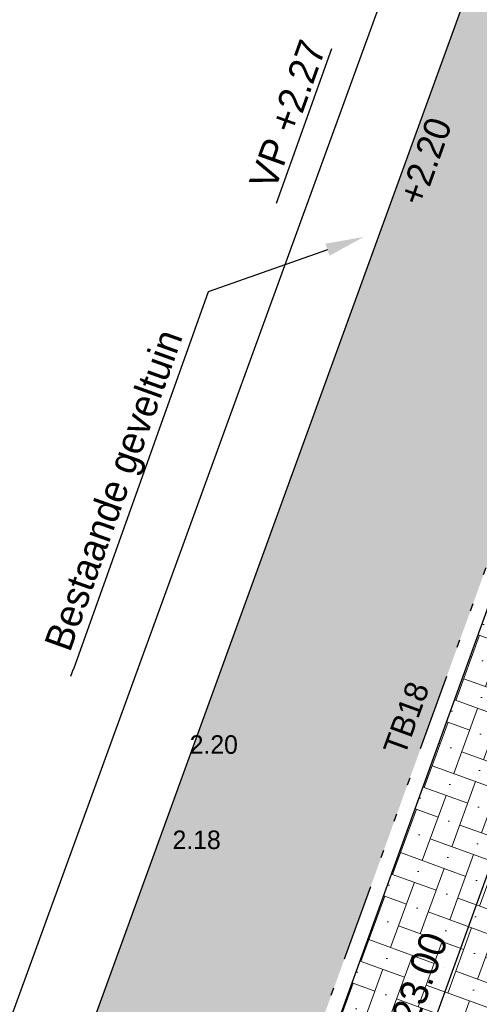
# Model space of a CAD drawing. Header units: metres. Extents: x 134157 to 138734, y 451157 to 455772.
# Tile 718 of 1056: x 136638 to 136644, y 454034 to 454047. Entities that reach past the tile are written whole.
import ezdxf
from ezdxf import colors
from ezdxf.entities.mleader import LeaderData, LeaderLine
from ezdxf.math import Vec2, Vec3

# ---------------------------------------------------------------- set-up
doc = ezdxf.new("R2010")
doc.units = ezdxf.units.M
doc.linetypes.add('TR18X20__G2', pattern=[2.5999999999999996, 1, -0.4, 0, -0.4, 0, -0.4, 0, -0.4])
for name, color, linetype in [('-DR-alg-projectgrens 1-200', 3, 'PROJECTGRENS_1-200'), ('-DR-bs-txt-hoogtemaat', 253, 'Continuous'), ('-DR-nw-maatvoering', 3, 'Continuous'), ('-DR-nw-txt-hoogtemaat', 2, 'Continuous'), ('-DR-nw-txt-overzicht aandachtspunten verharding', 2, 'Continuous'), ('-DR-nw-vh-band 18-20x25', 2, 'TR18X20__G2'), ('-DR-nw-vh-kantverharding', 3, 'Continuous'), ('-DR-nw-vh-scheiding erfgrens en bebouwing', 3, 'Continuous'), ('-DR-nw-vh-txt-kantopsluitingen', 2, 'Continuous')]:
    doc.layers.add(name, color=color, linetype=linetype)
for name, color, linetype, lineweight in [('-DR-bs-gr-geveltuin', 253, 'Continuous', 13), ('-DR-nw-gr-geveltuin ruimteresevering', 95, 'Continuous', 0), ('-DR-nw-vh-arc-tegels 300x300x45', 253, 'Continuous', 9)]:
    doc.layers.add(name, color=color, linetype=linetype, lineweight=lineweight)
doc.layers.add('-DR-nw-gr-arc-gras', color=7, linetype='Continuous', true_color=0xb5d5a4)
doc.layers.add('-DR-nw-vh-arc-sbs df Drainflow', color=7, linetype='Continuous', lineweight=9, true_color=0xb9747c)
doc.styles.add('CE', font='txt', dxfattribs={"height": 1.8})
doc.styles.add('Drong', font='txt', dxfattribs={"height": 1.8})
doc.linetypes.add('PROJECTGRENS_1-200', pattern='A,0.32,-0.13,[133,ltypeshp.shx,S=0.13,R=0,X=-0.13,Y=0],-0.13,1.27', length=1.85)
doc.dimstyles.new('Drong', dxfattribs={"dimtxt": 1.8, "dimasz": 2.5, "dimexe": 0, "dimexo": 0, "dimgap": 0.9, "dimtad": 1, "dimzin": 0, "dimdsep": 46, "dimtxsty": 'Drong', "dimblk": 'dimblk-wit', "dimcen": 0, "dimse1": 1, "dimse2": 1, "dimclrd": 256, "dimclre": 1, "dimclrt": 7, "dimadec": 0, "dimazin": 0, "dimtfac": 1, "dimtmove": 0, "dimatfit": 3, "dimfxl": 1, "dimtolj": 1, "dimtzin": 0, "dimarcsym": 0})
pattern_1 = [(115.3356253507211, (136419.7180158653, 453326.2367068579), (-0.2236810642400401, -0.1059037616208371), [0.06, -0.187485]), (205.3356253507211, (136419.7180158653, 453326.2367068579), (0.1059037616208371, -0.22368106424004), [0.06, -0.187485])]

# ---------------------------------------------------------------- blocks, each defined once
blk = doc.blocks.new('dimblk-wit')
at = {"color": 7}
blk.add_line((2.842170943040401e-14, -0.3333333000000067), (-2.842170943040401e-14, 0.3333333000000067), dxfattribs=at)
blk.add_solid([(0, 0), (-0.7999999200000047, 0.1999999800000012), (-0.7999999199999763, -0.1999999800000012)], dxfattribs=at)
blk = doc.blocks.new('*D696')
at = {"layer": '-DR-nw-maatvoering', "lineweight": -2, "transparency": 16777216}
blk.add_line((136647.4548825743, 454044.5109353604), (136639.964600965, 454023.8252958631), dxfattribs=at)
at = {"layer": 'Defpoints', "color": 0, "transparency": 16777216}
for p in [(136647.6251162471, 454044.9810635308), (136639.7943672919, 454023.3551676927), (136639.794367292, 454023.3551676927)]:
    blk.add_point(p, dxfattribs=at)
at = {"layer": '-DR-nw-maatvoering', "lineweight": -2, "transparency": 16777216, "xscale": 0.5, "yscale": 0.5, "zscale": 0.5}
for p, rotation in [((136647.6251162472, 454044.9810635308), 70.09465014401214), ((136639.794367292, 454023.3551676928), 250.0946501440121)]:
    blk.add_blockref('dimblk-wit', p, dxfattribs=dict(at, rotation=rotation))
at = {"layer": '-DR-nw-maatvoering', "color": 7, "transparency": 16777216, "insert": (136643.3677777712, 454034.2919409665), "char_height": 0.36, "attachment_point": 5, "rotation": 70.09465014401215, "style": 'Drong'}
blk.add_mtext('\\A1;23.00', dxfattribs=at)

msp = doc.modelspace()

# ---------------------------------------------------------------- hatches: boundary and pattern name
at = {"layer": '-DR-nw-gr-arc-gras', "transparency": 33554687}
h = msp.add_hatch(dxfattribs=at)
h.set_pattern_fill('AGR-BOLLEN', color=256, scale=0.1, pattern_type=2)
h.set_pattern_definition(pattern_1)
edge = h.paths.add_edge_path()
edge.add_arc((-7000776.809524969, 3043164.567559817), 7592527.997363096, 340.0567505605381, 340.0572256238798)
edge.add_line((136455.7815594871, 453494.2542758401), (136455.1236032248, 453494.4934109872))
edge.add_arc((380495.2223584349, 364992.5484406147), 259592.3035530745, 160.0666568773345, 160.0804453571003)
edge.add_line((136433.832290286, 453435.7615323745), (136433.813485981, 453435.768343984))
edge.add_line((136433.813485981, 453435.768343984), (136432.1794965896, 453431.2550945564))
edge.add_line((136432.1794965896, 453431.2550945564), (136432.198303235, 453431.2482893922))
edge.add_line((136432.198303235, 453431.2482893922), (136431.6776287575, 453429.8696050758))
edge.add_line((136431.6776287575, 453429.8696050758), (136432.3363505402, 453429.6312341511))
edge.add_line((136432.3363505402, 453429.6312341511), (136434.3092713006, 453435.0765756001))
h = msp.add_hatch(dxfattribs=at)
h.set_pattern_fill('AGR-BOLLEN', color=256, scale=0.1, pattern_type=2)
h.set_pattern_definition(pattern_1)
edge = h.paths.add_edge_path()
edge.add_line((136644.2753070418, 454017.4218487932), (136643.9350728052, 454016.4814706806))
edge.add_line((136643.9350728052, 454016.4814706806), (136643.8839339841, 454016.3403207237))
edge.add_line((136643.8839339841, 454016.3403207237), (136644.542212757, 454016.1016536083))
edge.add_arc((1711333.983143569, -116117.4265426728), 1674723.581774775, 160.0956720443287, 160.096657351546, ccw=False)
edge.add_line((136654.3469492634, 454043.1812754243), (136653.6888597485, 454043.419891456))
edge.add_line((136653.6888597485, 454043.419891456), (136653.6378049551, 454043.2789838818))
edge.add_line((136653.6378049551, 454043.2789838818), (136653.2975354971, 454042.3386559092))
edge.add_line((136653.2975354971, 454042.3386559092), (136644.2753070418, 454017.4218487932))
h = msp.add_hatch(dxfattribs=at)
h.set_pattern_fill('AGR-BOLLEN', color=256, scale=0.1, pattern_type=2)
h.set_pattern_definition(pattern_1)
h.paths.add_polyline_path([(136623.2817607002, 453954.451595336, 0.01664357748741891), (136622.2925826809, 453951.4069133), (136620.7154005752, 453945.9395130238, -0.01664357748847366), (136619.6480754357, 453942.6542947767), (136615.1746998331, 453930.3003353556), (136616.1149561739, 453929.9598680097), (136620.5883317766, 453942.313827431, 0.01664357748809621), (136621.6762219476, 453945.6623446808), (136623.2534040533, 453951.129744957, -0.0166435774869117), (136624.222017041, 453954.1111279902), (136660.1395627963, 454053.2258281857), (136661.74, 454052.5500000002), (136663.585, 454057.8020000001), (136661.9933947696, 454058.3644181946), (136678.2856266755, 454103.4166410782), (136677.3453703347, 454103.7571084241)])
at = {"layer": '-DR-nw-vh-arc-sbs df Drainflow'}
h = msp.add_hatch(dxfattribs=at)
h.set_pattern_fill('AVH-SBS_KEIFORMAAT_ELLEBOOG_01', color=256, scale=3, angle=250, pattern_type=2)
h.set_pattern_definition([(250, (0, 0), (0.3845138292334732, 0.179301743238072), [0.8999999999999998, -0.3]), (340, (-0.2052120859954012, -0.5638155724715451), (0.3845138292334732, 0.179301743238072), [0.8999999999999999, -0.3]), (250, (0.0383478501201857, -0.3332108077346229), (0.3845138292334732, 0.179301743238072), [0, -1.2]), (250, (0.02539267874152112, -0.8073755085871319), (0.3845138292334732, 0.179301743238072), [0, -1.2])])
edge = h.paths.add_edge_path()
edge.add_arc((136648.2968199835, 454045.2696091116), 0.5000000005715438, 250.0946501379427, 340.09465013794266, ccw=False)
edge.add_line((136648.1265863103, 454044.7994809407), (136646.810227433, 454045.2761352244))
edge.add_arc((136646.7080872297, 454044.9940583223), 0.2999999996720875, 70.09465021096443, 160.094650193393)
edge.add_line((136646.4260103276, 454045.0961985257), (136639.3292862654, 454025.4974326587))
edge.add_line((136639.3292862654, 454025.4974326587), (136638.7995417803, 454024.0344564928))
edge.add_arc((136639.0816186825, 454023.9323162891), 0.2999999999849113, 160.0946501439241, 250.0946501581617)
edge.add_line((136638.9794784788, 454023.6502393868), (136640.2958373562, 454023.1735851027))
edge.add_arc((136640.1256036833, 454022.7034569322), 0.5000000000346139, -19.90534984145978, 70.09465015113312, ccw=False)
edge.add_line((136640.5957318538, 454022.5332232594), (136641.3989073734, 454024.7513240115))
edge.add_line((136641.3989073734, 454024.7513240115), (136648.7669481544, 454045.0993754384))
at = {"layer": '-DR-nw-vh-arc-tegels 300x300x45'}
h = msp.add_hatch(dxfattribs=at)
h.set_pattern_fill('AVH-TEGEL_200X200_HALFST', color=256, scale=2, angle=71, pattern_type=2)
h.set_pattern_definition([(71, (0, 0), (-0.05887645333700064, 0.443321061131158), [0.4, -0.4]), (161, (0, 0), (-0.1302272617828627, -0.3782074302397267), [])])
h.paths.add_polyline_path([(136666.0362911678, 454099.840628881), (136666.0427399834, 454099.8584383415), (136667.5129269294, 454099.3260828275), (136664.219776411, 454103.0679530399), (136663.831687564, 454101.1717814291), (136662.2952723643, 454101.4842878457), (136661.7320000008, 454098.7150000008), (136662.3690000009, 454097.616000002), (136662.13, 454096.924), (136648.949, 454060.698), (136648.67, 454060.832), (136645.717, 454052.522), (136645.931, 454052.432), (136621.964, 453986.496), (136621.3235303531, 453984.3741847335), (136620.6998195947, 453982.9568170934), (136625.9622648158, 453984.4702186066), (136624.4578546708, 453985.0149663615), (136626.1844323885, 453989.7831935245), (136636.0239386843, 454016.9566017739), (136637.8104257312, 454016.3097138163), (136637.9125659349, 454016.5917907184), (136637.6304890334, 454016.693930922), (136637.6985825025, 454016.8819821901), (136638.2092835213, 454018.2923667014), (136638.2773769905, 454018.4804179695), (136638.841530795, 454018.276137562), (136640.2544702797, 454022.1782013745), (136640.4076805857, 454022.6013167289), (136640.1726165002, 454022.6864335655), (136640.125603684, 454022.7034569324), (136640.2277438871, 454022.9855338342), (136638.4412568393, 454023.6324217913), (136646.4081927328, 454045.634420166), (136648.1946797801, 454044.9875322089), (136648.2968199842, 454045.2696091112), (136648.0147430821, 454045.3717493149), (136648.0828365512, 454045.5598005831), (136648.59353757, 454046.9701850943), (136648.6616310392, 454047.1582363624), (136649.2257848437, 454046.9539559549), (136650.9621683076, 454051.7492632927), (136650.6800914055, 454051.8514034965), (136650.7822316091, 454052.1334803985), (136648.9957445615, 454052.780368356)])

# ---------------------------------------------------------------- linework, layer by layer
at = {"layer": '-DR-alg-projectgrens 1-200', "flags": 128}
msp.add_lwpolyline([(136721.4614126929, 454206.1355023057), (136727.4976405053, 454223.7516176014), (136730.5812698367, 454232.7175398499), (136734.459636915, 454243.958702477), (136738.0329631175, 454254.3057511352), (136742.1831830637, 454266.2662668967), (136750.5682339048, 454290.8423468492), (136760.392604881, 454319.4555148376), (136770.6655345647, 454349.3284017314), (136772.7130334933, 454355.2375255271), (136774.612293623, 454360.472703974), (136776.997639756, 454366.9996510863), (136784.3060310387, 454387.2082632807), (136790.3390255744, 454404.0832479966), (136797.3108895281, 454423.3603418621), (136807.0580164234, 454450.0933327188), (136800.6459823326, 454453.198166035), (136770.1293263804, 454470.8392502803), (136763.4628964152, 454464.3928177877), (136767.2219767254, 454456.488320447), (136768.446774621, 454452.9019010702), (136769.6121362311, 454448.5390902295), (136767.1901857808, 454443.6044278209), (136763.9804044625, 454431.78523306), (136763.4980324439, 454430.8065072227), (136764.7847718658, 454430.2215349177), (136759.6495878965, 454419.8651471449), (136760.2067292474, 454419.6135889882), (136758.3051672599, 454415.7551963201), (136757.4333557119, 454413.9278402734), (136755.5135803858, 454410.0369911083), (136754.9933739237, 454410.2920303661), (136749.8722845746, 454399.961884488), (136748.6156828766, 454400.5846870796), (136748.5476600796, 454400.4476262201), (136744.2871101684, 454402.5470422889), (136738.7603675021, 454389.7184848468), (136744.8285157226, 454387.0620129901), (136753.5165828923, 454383.2585824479), (136750.4454420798, 454376.2315008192), (136747.3001386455, 454368.9990925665), (136747.7019947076, 454368.8213485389), (136745.4212838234, 454363.6575167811), (136743.7712198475, 454359.8818756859), (136741.4736476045, 454354.7148318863), (136741.1067372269, 454354.8779031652), (136737.9448004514, 454347.8529095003), (136734.8598097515, 454340.7764631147), (136727.1932653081, 454344.1813445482), (136720.3972555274, 454330.2850260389), (136716.7051284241, 454321.7301903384), (136725.346156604, 454317.8856269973), (136722.1987328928, 454310.8074680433), (136718.1447215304, 454301.4878099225), (136714.1306750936, 454292.7129706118), (136709.7479071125, 454294.6405861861), (136707.0898129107, 454288.6071570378), (136709.5730063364, 454287.5058452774), (136709.5303924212, 454287.4102007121), (136709.6165589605, 454287.3713784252), (136709.4237179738, 454286.9446664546), (136712.1181323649, 454285.7683394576), (136724.4053834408, 454280.40601671), (136724.3945406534, 454280.3722835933), (136724.5601275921, 454280.3013177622), (136719.3266368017, 454264.6213396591), (136718.5536664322, 454264.2788026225), (136712.1490699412, 454267.0433062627), (136705.336609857, 454251.4945309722), (136713.1547930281, 454248.121823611), (136713.6296653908, 454247.1066979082), (136703.3628736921, 454216.0173112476), (136702.5296078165, 454215.6645962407), (136697.2997799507, 454218.0132068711), (136691.6561519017, 454205.1929293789), (136698.1691824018, 454202.2869482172), (136696.0848427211, 454197.5466439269), (136697.1157620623, 454197.0663415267), (136693.3404436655, 454185.7705750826), (136691.210382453, 454179.7988425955), (136691.1538561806, 454179.8178830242), (136689.2565954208, 454174.4702634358), (136688.6774819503, 454172.9217348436), (136686.6454361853, 454167.8593180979), (136686.7931511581, 454167.8056035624), (136683.4987278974, 454158.7287245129), (136679.6202492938, 454148.1614205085), (136677.5444797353, 454142.3922816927), (136675.6007311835, 454137.0209764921), (136671.7597944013, 454126.4011512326), (136667.0848490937, 454113.482877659), (136666.3102427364, 454113.053488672), (136658.5208628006, 454114.6506270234), (136655.4003561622, 454098.9824757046), (136661.0921995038, 454097.8246970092), (136661.2694465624, 454097.5188971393), (136621.349557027, 453987.8626198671), (136614.3766500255, 453990.9632921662), (136611.9345853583, 453985.5300270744), (136608.3745413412, 453987.1196889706), (136605.0140629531, 453979.7732868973), (136610.3679676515, 453977.3856095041), (136616.0993917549, 453974.9109095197), (136616.4180735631, 453974.2166734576), (136608.3939134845, 453952.1359851), (136599.9096817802, 453929.478839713), (136596.3332416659, 453930.8470697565), (136596.7025780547, 453931.8007739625), (136592.690606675, 453933.3568103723), (136592.5823684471, 453933.1112699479), (136587.1666087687, 453935.2079171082), (136587.1133719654, 453935.1014435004), (136586.9083803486, 453935.1996247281), (136584.7297915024, 453936.2519309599), (136573.4195847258, 453911.8970551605), (136576.9058538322, 453910.2265512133), (136577.7550063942, 453910.8166572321), (136581.7099004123, 453908.9229534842), (136581.7799016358, 453907.8909354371), (136588.3553676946, 453904.7426533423), (136581.3567526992, 453890.2881160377), (136584.4079268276, 453889.2178739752), (136581.9197178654, 453882.301448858), (136582.601412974, 453881.5813248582), (136581.1418997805, 453877.4782788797), (136580.1304940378, 453877.2808890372), (136578.3012561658, 453872.1036821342), (136578.9859669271, 453871.382111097), (136577.5259187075, 453867.3093859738), (136576.5394092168, 453867.189688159), (136574.6538962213, 453861.98977681), (136575.3566261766, 453861.2190729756), (136573.8594803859, 453857.0977611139), (136572.8232828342, 453856.8578539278), (136568.249353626, 453844.0563549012), (136569.0513033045, 453843.7225085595), (136568.2464862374, 453841.9862897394), (136569.9158138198, 453841.290025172), (136566.691677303, 453833.861641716), (136560.7574092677, 453836.4857936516), (136555.1930274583, 453823.5555627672), (136563.2068687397, 453820.3295449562), (136562.2441309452, 453817.9379810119), (136562.0591054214, 453818.0124640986), (136558.0189829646, 453808.0140820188), (136558.2177359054, 453807.9345808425), (136557.146456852, 453805.2522943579), (136555.4765638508, 453804.5556952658), (136553.6709496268, 453802.5003809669), (136552.6116124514, 453799.6979788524), (136545.819509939, 453781.4219849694), (136541.6467416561, 453783.3564375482), (136534.7495119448, 453768.6800804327), (136539.5245390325, 453766.4507703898), (136534.8143601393, 453753.8676775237), (136534.7894609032, 453753.8794224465), (136534.3789931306, 453752.8726532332), (136534.1824946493, 453752.9602354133), (136532.9256728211, 453749.6674104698), (136533.0985091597, 453749.602870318), (136532.77218899, 453748.7054898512), (136532.5839993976, 453748.7919034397), (136530.4572875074, 453743.0847201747), (136530.6272958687, 453743.0222472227), (136516.4928875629, 453704.5919896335), (136514.575213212, 453699.2202106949), (136492.1808605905, 453636.4012384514), (136492.7364887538, 453636.2041439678), (136489.1572213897, 453626.3411628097), (136485.0791461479, 453628.2492913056), (136478.1599331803, 453613.7876420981), (136483.141269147, 453611.4793990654), (136461.8669452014, 453552.9396374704), (136457.3540634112, 453554.5816234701), (136454.0603581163, 453545.4167166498), (136458.6475220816, 453543.7758212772), (136443.5980798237, 453501.592848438), (136436.3907746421, 453504.1747130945), (136430.8235818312, 453488.6271941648), (136437.0201776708, 453486.3930706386), (136418.281595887, 453434.8107571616), (136413.2269505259, 453420.0854028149), (136407.3638935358, 453401.4661517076), (136407.0557727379, 453400.0561749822), (136406.4665228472, 453398.4505571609), (136401.8966078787, 453385.5921225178), (136395.3318336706, 453388.7007154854), (136389.2312719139, 453376.078577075), (136397.1570315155, 453372.3532588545), (136391.911147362, 453357.7907900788), (136390.9651849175, 453355.4642337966), (136388.6235607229, 453350.3706501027), (136384.3016725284, 453352.2735136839), (136382.1263952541, 453347.5437823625), (136391.3584262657, 453344.2432470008), (136383.1677707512, 453321.6603605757), (136378.5877845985, 453323.3619825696), (136367.2822209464, 453291.7912231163), (136367.8712875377, 453291.2269459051), (136363.5182685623, 453279.254771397), (136362.0909635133, 453275.2765894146), (136356.4323903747, 453259.569842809), (136355.262189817, 453256.3102995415), (136348.5726876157, 453237.8761680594), (136370.775556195, 453230.2716276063), (136374.3282028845, 453240.6944996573), (136372.7667498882, 453241.8029445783), (136382.1628450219, 453267.9422245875), (136384.5513140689, 453274.6494235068), (136388.9803415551, 453286.6560762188), (136393.3454927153, 453297.2873242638), (136406.6642593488, 453334.2694553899), (136411.9238963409, 453350.354626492), (136416.7539045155, 453363.9489705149), (136418.4542781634, 453363.3413411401), (136423.3000193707, 453376.9015325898), (136421.6494725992, 453377.4913563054), (136422.5155630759, 453379.9171508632), (136425.0142394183, 453387.0502269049), (136430.1278896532, 453401.328665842), (136433.0083524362, 453409.3639565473), (136437.5004329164, 453421.9731824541), (136444.4243294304, 453441.3025602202), (136447.8979184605, 453451.0434338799), (136454.6682700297, 453469.8543763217), (136458.2536723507, 453479.6664804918), (136467.6469558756, 453501.9207482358), (136478.4219470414, 453531.4654507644), (136485.603188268, 453551.2589262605), (136497.2694431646, 453583.741326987), (136504.055722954, 453602.5864304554), (136505.8321386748, 453601.9516274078), (136510.6778798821, 453615.5118188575), (136508.9321515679, 453616.135655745), (136511.5808207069, 453623.4955055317), (136513.5804099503, 453629.0529882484), (136518.6733328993, 453642.8883030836), (136519.0149258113, 453643.4042401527), (136522.6804117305, 453653.6195636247), (136522.6635908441, 453653.9569708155), (136523.620007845, 453656.5936863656), (136528.7299313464, 453670.9263864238), (136534.7565171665, 453688.0032128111), (136543.6203036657, 453712.7675529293), (136551.3516967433, 453734.3803307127), (136563.424559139, 453767.6797093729), (136566.6093728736, 453776.6542540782), (136569.182089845, 453777.966221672), (136577.4871501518, 453774.8672349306), (136583.8733999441, 453792.7031141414), (136575.9242361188, 453795.6221844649), (136575.2048938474, 453797.1547002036), (136576.9970202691, 453801.8114875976), (136581.9561870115, 453815.4244153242), (136586.2693690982, 453827.2739153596), (136591.5049732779, 453840.8399544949), (136603.7576335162, 453874.9465804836), (136606.2042554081, 453881.9388386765), (136608.1801962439, 453887.6124979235), (136608.4708316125, 453887.6159140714), (136610.0707009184, 453888.6729705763), (136612.8771625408, 453896.3339426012), (136616.9170365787, 453896.1940089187), (136618.8456614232, 453897.1870353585), (136619.3801401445, 453898.5042341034), (136644.1569869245, 453889.689088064), (136649.2588358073, 453888.4308618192), (136662.9156093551, 453886.0172650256), (136671.3737691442, 453885.3668483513), (136676.8695800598, 453884.9502829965), (136677.7948190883, 453897.1571040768), (136672.5559660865, 453897.5541928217), (136667.4469275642, 453898.4601088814), (136645.4097219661, 453906.1142123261), (136624.7787032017, 453913.5469389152), (136625.183977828, 453914.8310296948), (136624.3902644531, 453916.7566582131), (136621.3764649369, 453919.2331142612), (136624.2836680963, 453927.3222319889), (136623.2809361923, 453929.1355906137), (136623.2097707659, 453929.1919285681), (136624.0852887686, 453931.6430470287), (136629.3043921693, 453946.5099176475), (136630.5405496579, 453950.1466132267), (136636.2425607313, 453965.6651292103), (136638.1912334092, 453964.9687700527), (136643.7184069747, 453980.5147983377), (136641.8291691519, 453981.18991842), (136651.2037302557, 454007.4234372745), (136658.5055284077, 454027.6418757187), (136665.4704804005, 454047.0063027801), (136669.4959243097, 454058.3571144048), (136675.353535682, 454074.4194390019), (136676.2577085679, 454077.0937356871), (136678.7468314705, 454083.7559183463), (136682.5256458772, 454094.1706507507), (136686.10090541, 454103.6393789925), (136687.0385480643, 454106.4749781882), (136697.7950263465, 454137.2417014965), (136697.717398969, 454137.2532407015), (136705.5554541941, 454159.7801565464), (136713.0779621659, 454181.7285563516), (136716.785401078, 454192.5146579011), (136718.1081245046, 454192.0419820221), (136722.9538657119, 454205.6021734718)], close=True, dxfattribs=at)
at = {"layer": '-DR-bs-gr-geveltuin', "const_width": 0.4, "elevation": 3, "flags": 128}
msp.add_lwpolyline([(136643.4490284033, 454045.0217758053), (136642.2309069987, 454041.6721393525)], dxfattribs=at)
at = {"layer": '-DR-nw-gr-geveltuin ruimteresevering', "const_width": 0.4, "elevation": 3, "flags": 128}
msp.add_lwpolyline([(136642.0659900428, 454041.2001065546), (136641.2004476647, 454038.8200052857)], dxfattribs=at)
at = {"layer": '-DR-nw-vh-band 18-20x25'}
msp.add_lwpolyline([(136640.2277438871, 454022.9855338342), (136638.4412568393, 454023.6324217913), (136646.4081927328, 454045.634420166), (136648.1946797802, 454044.9875322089)], dxfattribs=at)
at = {"layer": '-DR-nw-vh-kantverharding'}
msp.add_lwpolyline([(136626.5427173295, 453990.1852282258), (136636.0417562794, 454016.4183801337, -0.4142135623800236), (136636.4259733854, 454016.5983168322), (136637.7423322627, 454016.1216625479, 0.4142135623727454), (136638.382694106, 454016.4215570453), (136640.5957318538, 454022.5332232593, 0.4142135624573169), (136640.2958373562, 454023.1735851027), (136638.9794784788, 454023.6502393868, -0.4142135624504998), (136638.7995417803, 454024.0344564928), (136646.4260103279, 454045.0961985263, -0.4142135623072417), (136646.8102274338, 454045.2761352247), (136648.1265863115, 454044.7994809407, 0.4142135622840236), (136648.7669481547, 454045.0993754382)], format="xyb", dxfattribs=at)
at = {"layer": '-DR-nw-vh-scheiding erfgrens en bebouwing', "flags": 128}
msp.add_lwpolyline([(136621.964, 453986.496), (136645.931, 454052.432), (136645.717, 454052.522), (136648.67, 454060.832), (136648.949, 454060.698), (136662.13, 454096.924), (136662.3690000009, 454097.616000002), (136661.7320000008, 454098.7150000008), (136657.6343072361, 454099.5488217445)], dxfattribs=at)

# ---------------------------------------------------------------- texts
at = {"layer": '-DR-bs-txt-hoogtemaat', "style": 'Drong'}
msp.add_text('%%U VP +2.27', height=0.36, rotation=70.33562535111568, dxfattribs=at).set_placement((136641.4423141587, 454044.3633631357))
at = {"layer": '-DR-bs-txt-hoogtemaat', "color": 253, "char_height": 0.24, "attachment_point": 7, "style": 'Drong'}
for s, insert in [('2.20', (136640.384, 454037.196, 2.196)), ('2.18', (136640.162, 454035.961, 2.183))]:
    msp.add_mtext(s, dxfattribs=dict(at, insert=insert))
at = {"layer": '-DR-nw-txt-hoogtemaat', "style": 'Drong'}
msp.add_text('+2.20', height=0.34, rotation=70.33562535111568, dxfattribs=at).set_placement((136643.4034900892, 454044.2838413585))
at = {"layer": '-DR-nw-vh-txt-kantopsluitingen', "style": 'Drong'}
msp.add_text('TB18', height=0.3, rotation=70, dxfattribs=at).set_placement((136643.1688644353, 454037.1592117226))

# ---------------------------------------------------------------- dimensions: what is measured, and where the dimension line sits
at = {"layer": '-DR-nw-maatvoering'}
dim = msp.add_aligned_dim(p1=(136647.6251162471, 454044.9810635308), p2=(136639.794367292, 454023.3551676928), distance=3.9635927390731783e-11, dimstyle='Drong', override={"dimtfill": 0}, dxfattribs=at)
dim.commit()
dim.dimension.update_dxf_attribs({"geometry": '*D696', "text_midpoint": (136643.3677777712, 454034.2919409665)})

# ---------------------------------------------------------------- next in the draw order: leaders
at = {"layer": '-DR-nw-txt-overzicht aandachtspunten verharding'}
ml = msp.add_multileader_mtext('Standard', dxfattribs=at)
ml.set_content('Bestaande geveltuin', color=7, style='CE')
ml.set_leader_properties(color=256, linetype='ByLayer', lineweight=-1)
ml.build(insert=Vec2(0, 0))
ml.multileader.update_dxf_attribs({"text_left_attachment_type": 5, "text_right_attachment_type": 5, "dogleg_length": 2.646321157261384, "arrow_head_size": 0.5, "scale": 0.2})
ctx = ml.context
ctx.base_point, ctx.scale, ctx.char_height, ctx.arrow_head_size, ctx.landing_gap_size, ctx.plane_origin, ctx.plane_x_axis, ctx.plane_y_axis = Vec3(136638.9222615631, 454038.4298955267), 0.2, 0.3600000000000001, 0.5, 0.04000000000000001, Vec3(136636.2068149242, 454053.920968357), Vec3(0.3365098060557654, 0.9416799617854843), Vec3(-0.9416799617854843, 0.3365098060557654)
ctx.left_attachment, ctx.right_attachment = 5, 5
notes = []
notes.append((ctx, [(1, (1, 1, 0), (136640.6236072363, 454043.1908953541), (-0.3365098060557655, -0.9416799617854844), 0.5292642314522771, [(0, [(136642.6424928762, 454043.9012334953)], 0, [])])]))
ctx.mtext.insert, ctx.mtext.text_direction, ctx.mtext.rotation, ctx.mtext.flow_direction = Vec3(136638.4909178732, 454038.6265136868), Vec3(0.3365098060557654, 0.9416799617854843), 1.227588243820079, 5
ctx.mtext.has_bg_fill, ctx.mtext.bg_color, ctx.mtext.bg_scale_factor, ctx.mtext.bg_transparency, ctx.mtext.use_window_bg_color = 1, -1027028792, 1.5, 0, 1
for ctx, leaders in notes:
    for number, flags, end, landing, length, lines in leaders:
        leader = LeaderData()
        leader.index, (leader.has_last_leader_line, leader.has_dogleg_vector, leader.attachment_direction) = number, flags
        leader.last_leader_point, leader.dogleg_vector, leader.dogleg_length = Vec3(end), Vec3(landing), length
        for number, points, colour, breaks in lines:
            line = LeaderLine()
            line.index, line.vertices, line.color, line.breaks = number, Vec3.list(points), colors.encode_raw_color(colour), breaks
            leader.lines.append(line)
        ctx.leaders.append(leader)

doc.saveas('drawing.dxf')
